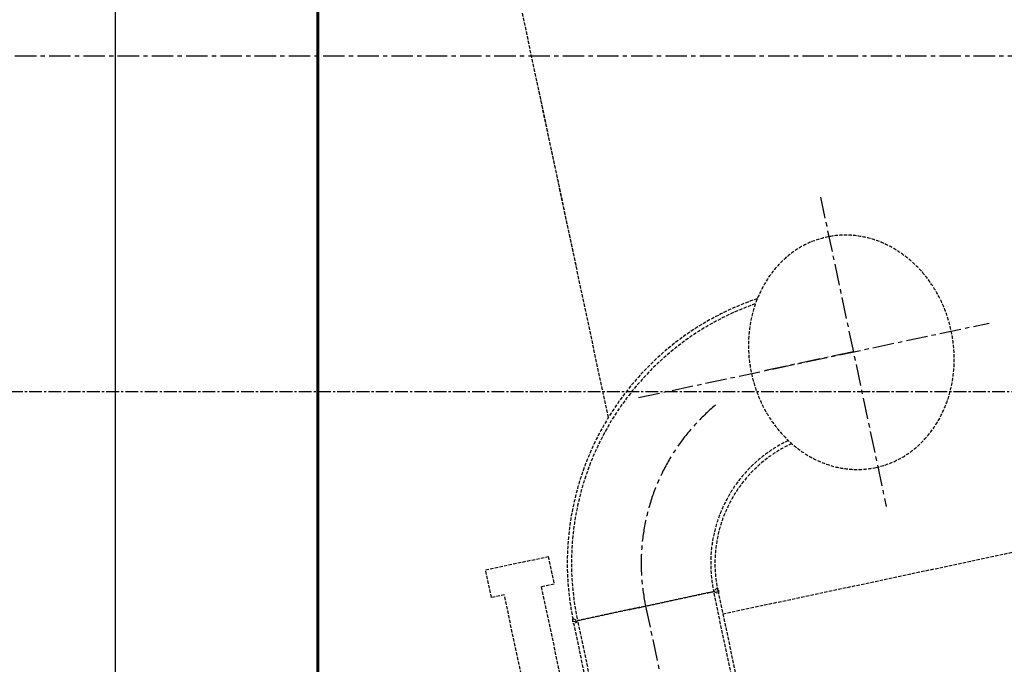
# Model space of a CAD drawing. Header units: millimetres. Extents: x -50096 to 615650, y 194565 to 243945.
# Tile 348 of 354: x 260026 to 261487, y 222058 to 223015. Entities that reach past the tile are written whole.
import ezdxf

# ---------------------------------------------------------------- set-up
doc = ezdxf.new("R2010")
doc.units = ezdxf.units.MM
for name, pattern in [('CENTER2', [28.575, 19.05, -3.175, 3.175, -3.175]), ('ГТО-1 Пунктир', [7, 5, -2]), ('осевая', [50.8, 31.75, -6.35, 6.35, -6.35])]:
    doc.linetypes.add(name, pattern=pattern)
for name, color, linetype, lineweight in [('ГТО-2_Бетон_025', 7, 'Continuous', 25), ('ГТО-2_Бетон_060', 3, 'Continuous', 60), ('ГТО-2_Осевая', 7, 'осевая', 25), ('ГТО-2_Размеры_035', 2, 'Continuous', 35), ('ОГОС_Пунктир_025', 151, 'ГТО-1 Пунктир', 25), ('ОГСО_Оси_025', 7, 'осевая', 25)]:
    doc.layers.add(name, color=color, linetype=linetype, lineweight=lineweight)
doc.layers.add('ГТО-2_Штриховка_018', color=7, linetype='Continuous', lineweight=18, true_color=0x6b6b6b)
doc.layers.add('ОЗиМ Оси', color=4, linetype='CENTER2')

# ---------------------------------------------------------------- blocks, each defined once
blk = doc.blocks.new('ОГСО_Затвор_План')
at = {"layer": 'ОГОС_Пунктир_025'}
for p, q in [((-1013.7, 689.4), (-1007.4, 685)), ((-794.6, 689.4), (-800.9, 685)), ((-1013.7, 278.6), (-1013.7, 685)), ((-1013.7, 685), (-794.6, 685)), ((-1007.4, 685), (-1013.7, 680.6)), ((-1007.4, 278.6), (-1007, 685)), ((-800.9, 685), (-1007.4, 685)), ((-800.9, 278.6), (-800.9, 685)), ((-800.9, 685), (-794.6, 680.6)), ((-794.6, 685), (-794.6, 278.6)), ((-794.6, 650), (949.7, 650))]:
    blk.add_line(p, q, dxfattribs=at)
blk.add_lwpolyline([(-1030.3, 787), (-1030.3, 745), (-1049.8, 745), (-1049.8, 548), (-1052.8, 545), (-1102.8, 545), (-1105.8, 548), (-1105.8, 745), (-1125.3, 745), (-1125.3, 787)], close=True, dxfattribs=at)
for centre, radius, start, end in [((-599.2, 685), 414.6, 96.6709, 180), ((-599.2, 685), 408.3, 97.3931, 180), ((-599.2, 685), 201.8, 103.4112, 180), ((-599.2, 685), 195.5, 102.6522, 180), ((-1007.5, 685), 7.61, 144.5118, 215.185), ((-801.1, 685.1), 7.86, 325.3975, 33.9481)]:
    blk.add_arc(centre, radius, start, end, dxfattribs=at)
at = {"layer": 'ОГОС_Пунктир_025', "extrusion": (0, 0, -1)}
blk.add_ellipse((-527.3, 990), major_axis=(0, -174.8), ratio=0.867023, dxfattribs=at)
at = {"layer": 'ОГСО_Оси_025'}
for p, q in [((-524.3, 1224.7), (-524.3, 755.3)), ((-850.1, 990), (-318.5, 990)), ((-524.3, 990), (-662.8, 990)), ((-904.2, 685), (-904.2, -995))]:
    blk.add_line(p, q, dxfattribs=at)
blk.add_arc((-599.2, 685), 305, 117.7172, 180, dxfattribs=at)
blk = doc.blocks.new('A$C1AA538EC')
at = {"layer": 'ОГОС_Пунктир_025'}
for p, q in [((4883.4, -10112.6), (4498.1, -8299.9)), ((4931.3, -10338.2), (4828.3, -9853.7))]:
    blk.add_line(p, q, dxfattribs=at)
at = {"layer": 'ГТО-2_Размеры_035', "rotation": 11.99999999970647}
blk.add_blockref('ОГСО_Затвор_План', (6013.4, -11100.1), dxfattribs=at)

msp = doc.modelspace()

# ---------------------------------------------------------------- hatches: boundary and pattern name
at = {"layer": 'ГТО-2_Штриховка_018'}
h = msp.add_hatch(dxfattribs=at)
h.set_pattern_fill('ANSI35', color=256, scale=100)
h.set_pattern_definition([(45, (-115466.6, -494469.8), (-449.0128, 449.0128), []), (45, (-115017.6, -494469.8), (-449.0128, 449.0128), [793.75, -158.75, 0, -158.75])])
h.paths.add_polyline_path([(243988.4, 233562.9), (247488.4, 233562.9), (247488.4, 236562.9), (227633.4, 236562.9), (227633.4, 228037.9), (232688.4, 228037.9), (232688.4, 229062.9), (243988.4, 229062.9)])
edge = h.paths.add_edge_path(flags=16)
edge.add_arc((234968.4, 232762.8), 1700, 0, 360)
edge = h.paths.add_edge_path(flags=16)
edge.add_arc((255968.4, 232762.8), 1700, 0, 360)
h.paths.add_polyline_path([(264438.4, 224462.9), (264438.4, 224822.9), (265938.4, 224822.9), (265938.4, 224462.9), (276518.4, 224462.9), (276518.4, 221662.7), (278018.4, 221662.7), (278018.4, 225962.9), (263788.4, 225962.9), (263788.4, 236562.9), (247488.4, 236562.9), (247488.4, 233562.9), (250988.4, 233562.9), (250988.4, 229062.9), (262288.4, 229062.9), (262288.4, 226212.9), (247488.4, 226212.9), (247488.4, 224462.9), (252623.4, 224462.9), (252623.4, 224822.9), (254123.4, 224822.9), (254123.4, 224462.9), (258378.4, 224462.9), (258378.4, 224822.9), (259878.4, 224822.9), (259878.4, 224462.9)])

# ---------------------------------------------------------------- linework, layer by layer
at = {"layer": 'ГТО-2_Бетон_025', "elevation": 0}
msp.add_lwpolyline([(260168.4, 224062.9), (263768.4, 224062.9), (263768.4, 220962.9), (260168.4, 220962.9)], close=True, dxfattribs=at)
at = {"layer": 'ГТО-2_Бетон_060', "elevation": 0}
msp.add_lwpolyline([(260468.4, 223758.4), (263468.4, 223758.4), (263468.4, 221258.4), (260468.4, 221258.4), (260468.4, 223758.4)], dxfattribs=at)
at = {"layer": 'ГТО-2_Осевая', "color": 1}
msp.add_lwpolyline([(273718.5, 212462.9), (228218.4, 212464), (228218.4, 222958), (273718.5, 222962.9)], close=True, dxfattribs=at)
at = {"layer": 'ОЗиМ Оси'}
msp.add_line((276318.5, 222462.9), (229518.5, 222462.9), dxfattribs=at)

# ---------------------------------------------------------------- block references
at = {"layer": 'ГТО-2_Размеры_035'}
msp.add_blockref('A$C1AA538EC', (255968.4, 232762.8), dxfattribs=at)

doc.saveas('drawing.dxf')
